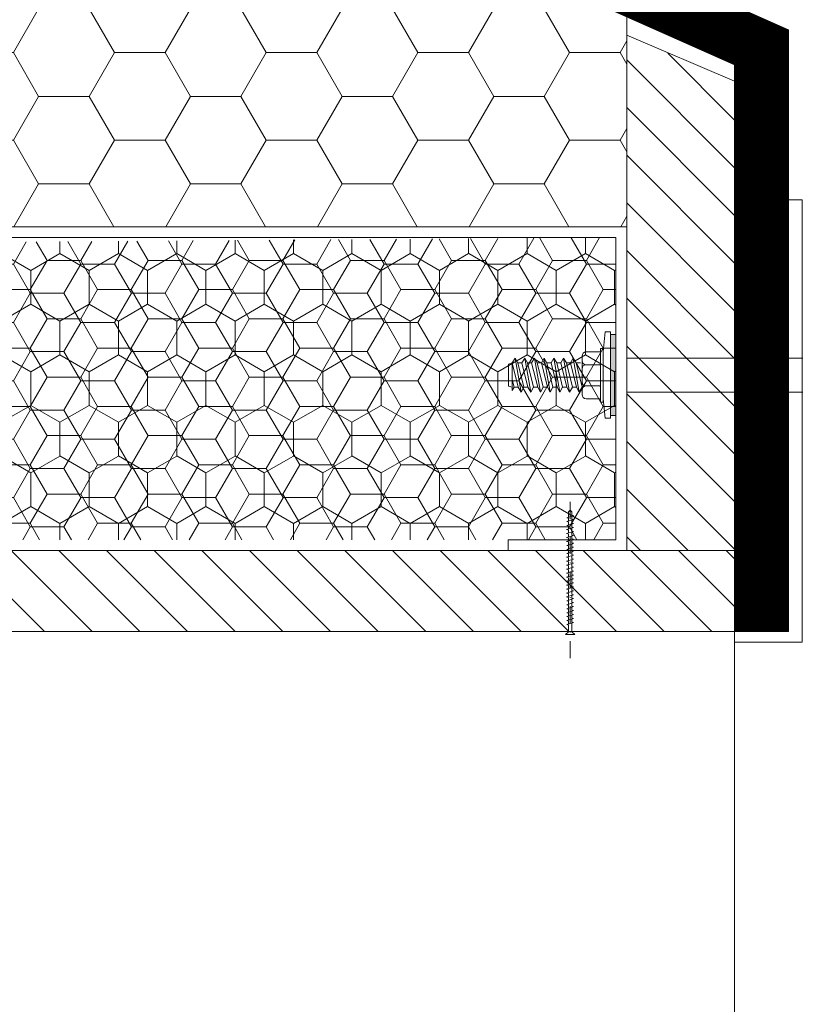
# Model space of a CAD drawing. Header units: millimetres. Extents: x -916886 to 3713765, y -2985421 to 1675785.
# Tile 97 of 656: x -31493 to -31349, y 93723 to 93906. Entities that reach past the tile are written whole.
import ezdxf

# ---------------------------------------------------------------- set-up
doc = ezdxf.new("R2010")
doc.units = ezdxf.units.MM
doc.linetypes.add('CARKOVANA', pattern=[5, 3, -2])
doc.linetypes.add('DASHDOT', pattern=[25.4, 12.7, -6.35, 0, -6.35])
doc.layers.add('_____detaily', color=1, linetype='Continuous')
for name, color, linetype, lineweight in [('A99_N_kce-pohl', 1, 'Continuous', 9), ('A99_N_kce-rez-sil', 6, 'Continuous', 18), ('A99_N_kce-rez-ten', 1, 'Continuous', 9), ('A99_N_kce-rez-ten @ 200 VP1', 1, 'Continuous', 9), ('A99_N_kce-rez-ten @ 200 VP10', 1, 'Continuous', 9), ('A99_N_kce-rez-ten @ 200 VP11', 1, 'Continuous', 9), ('A99_N_kce-rez-ten @ 200 VP12', 1, 'Continuous', 9), ('A99_N_kce-rez-ten @ 200 VP13', 1, 'Continuous', 9), ('A99_N_kce-rez-ten @ 200 VP14', 1, 'Continuous', 9), ('A99_N_kce-rez-ten @ 200 VP15', 1, 'Continuous', 9), ('A99_N_kce-rez-ten @ 200 VP16', 1, 'Continuous', 9), ('A99_N_kce-rez-ten @ 200 VP17', 1, 'Continuous', 9), ('A99_N_kce-rez-ten @ 200 VP18', 1, 'Continuous', 9), ('A99_N_kce-rez-ten @ 200 VP19', 1, 'Continuous', 9), ('A99_N_kce-rez-ten @ 200 VP2', 1, 'Continuous', 9), ('A99_N_kce-rez-ten @ 200 VP20', 1, 'Continuous', 9), ('A99_N_kce-rez-ten @ 200 VP21', 1, 'Continuous', 9), ('A99_N_kce-rez-ten @ 200 VP22', 1, 'Continuous', 9), ('A99_N_kce-rez-ten @ 200 VP23', 1, 'Continuous', 9), ('A99_N_kce-rez-ten @ 200 VP24', 1, 'Continuous', 9), ('A99_N_kce-rez-ten @ 200 VP25', 1, 'Continuous', 9), ('A99_N_kce-rez-ten @ 200 VP26', 1, 'Continuous', 9), ('A99_N_kce-rez-ten @ 200 VP27', 1, 'Continuous', 9), ('A99_N_kce-rez-ten @ 200 VP28', 1, 'Continuous', 9), ('A99_N_kce-rez-ten @ 200 VP3', 1, 'Continuous', 9), ('A99_N_kce-rez-ten @ 200 VP31', 1, 'Continuous', 9), ('A99_N_kce-rez-ten @ 200 VP32', 1, 'Continuous', 9), ('A99_N_kce-rez-ten @ 200 VP33', 1, 'Continuous', 9), ('A99_N_kce-rez-ten @ 200 VP34', 1, 'Continuous', 9), ('A99_N_kce-rez-ten @ 200 VP35', 1, 'Continuous', 9), ('A99_N_kce-rez-ten @ 200 VP36', 1, 'Continuous', 9), ('A99_N_kce-rez-ten @ 200 VP37', 1, 'Continuous', 9), ('A99_N_kce-rez-ten @ 200 VP38', 1, 'Continuous', 9), ('A99_N_kce-rez-ten @ 200 VP39', 1, 'Continuous', 9), ('A99_N_kce-rez-ten @ 200 VP4', 1, 'Continuous', 9), ('A99_N_kce-rez-ten @ 200 VP40', 1, 'Continuous', 9), ('A99_N_kce-rez-ten @ 200 VP41', 1, 'Continuous', 9), ('A99_N_kce-rez-ten @ 200 VP42', 1, 'Continuous', 9), ('A99_N_kce-rez-ten @ 200 VP43', 1, 'Continuous', 9), ('A99_N_kce-rez-ten @ 200 VP44', 1, 'Continuous', 9), ('A99_N_kce-rez-ten @ 200 VP45', 1, 'Continuous', 9), ('A99_N_kce-rez-ten @ 200 VP47', 1, 'Continuous', 9), ('A99_N_kce-rez-ten @ 200 VP48', 1, 'Continuous', 9), ('A99_N_kce-rez-ten @ 200 VP49', 1, 'Continuous', 9), ('A99_N_kce-rez-ten @ 200 VP50', 1, 'Continuous', 9), ('A99_N_kce-rez-ten @ 200 VP6', 1, 'Continuous', 9), ('A99_N_kce-rez-ten @ 200 VP7', 1, 'Continuous', 9), ('A99_N_kce-rez-ten @ 200 VP8', 1, 'Continuous', 9), ('A99_N_kce-rez-ten @ 200 VP9', 1, 'Continuous', 9), ('A99_N_kce-rez-ten @ 200 VPModel', 1, 'Continuous', 9), ('A99_N_sraf', 252, 'Continuous', 0)]:
    doc.layers.add(name, color=color, linetype=linetype, lineweight=lineweight)
pattern_1 = [(270, (173200, 1144337.5), (5.41265875, -9.375), [6.25, -12.5]), (30, (173200, 1144337.5), (5.412658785, 9.37499998), [6.25, -12.5]), (330, (173200, 1144337.5), (10.825317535, -2e-08), [-12.5, 6.25])]
pattern_2 = [(180, (1144337.5, -173200), (-9.375, -5.41265875), [6.25, -12.5]), (300, (1144337.5, -173200), (9.37499998, -5.412658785), [6.25, -12.5]), (240, (1144337.5, -173200), (-2e-08, -10.825317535), [-12.5, 6.25])]
pattern_3 = [(1e-14, (-1144337.5, 173200), (9.375, 5.41265875), [6.25, -12.5]), (120, (-1144337.5, 173200), (-9.37499998, 5.412658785), [6.25, -12.5]), (60, (-1144337.5, 173200), (2e-08, 10.825317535), [-12.5, 6.25])]

# ---------------------------------------------------------------- blocks, each defined once
blk = doc.blocks.new('Befestiger_gross')
at = {"layer": '_____detaily', "linetype": 'Continuous', "lineweight": -2}
for p, q in [((0.53, 0.5), (0, 0)), ((0.53, 0.5), (0, 0)), ((0.53, -0.51), (0, 0)), ((0.53, -0.51), (0, 0)), ((2.14, 0.5), (0.53, 0.5)), ((2.14, 0.5), (0.53, 0.5)), ((0.57, 0.5), (0.56, 0.5)), ((0.56, 0.5), (0.56, 0.5)), ((0.57, 0.5), (0.56, 0.5)), ((0.56, 0.5), (0.56, 0.5)), ((1.67, -1.02), (2.31, 1.02)), ((2.31, 1.01), (2.14, 0.5)), ((2.31, 1.01), (2.46, 0.5)), ((2.31, 1.01), (2.46, 0.5)), ((3.33, 0.5), (2.46, 0.5)), ((3.33, 0.5), (2.46, 0.5)), ((2.86, -1.02), (3.49, 1.02)), ((3.49, 1.01), (3.33, 0.5)), ((3.49, 1.01), (3.65, 0.5)), ((3.49, 1.01), (3.65, 0.5)), ((4.52, 0.5), (3.65, 0.5)), ((4.52, 0.5), (3.65, 0.5)), ((4.04, -1.02), (4.68, 1.02)), ((4.52, 0.5), (4.68, 1.01)), ((4.68, 1.01), (4.83, 0.51)), ((4.68, 1.01), (4.83, 0.51)), ((5.69, 0.51), (4.83, 0.51)), ((5.69, 0.51), (4.83, 0.51)), ((5.22, -0.99), (5.86, 1.05)), ((5.69, 0.51), (5.86, 1.04)), ((5.86, 1.04), (6.02, 0.52)), ((5.86, 1.04), (6.02, 0.52)), ((6.88, 0.52), (6.02, 0.52)), ((6.02, 0.52), (6.02, 0.52)), ((6.88, 0.52), (6.02, 0.52)), ((6.02, 0.52), (6.02, 0.52)), ((6.41, -0.99), (7.05, 1.05)), ((6.88, 0.52), (7.05, 1.04)), ((7.05, 1.04), (7.2, 0.52)), ((7.05, 1.04), (7.2, 0.52)), ((8.07, 0.52), (7.2, 0.52)), ((8.07, 0.52), (7.2, 0.52)), ((7.59, -0.99), (8.23, 1.05)), ((8.07, 0.52), (8.23, 1.04)), ((8.23, 1.04), (8.39, 0.52)), ((8.23, 1.04), (8.39, 0.52)), ((9.26, 0.52), (8.39, 0.52)), ((9.26, 0.52), (8.39, 0.52)), ((8.78, -0.99), (9.42, 1.05)), ((9.26, 0.52), (9.42, 1.04)), ((9.42, 1.04), (9.58, 0.52)), ((9.42, 1.04), (9.58, 0.52)), ((10.46, 0.52), (9.58, 0.52)), ((10.46, 0.52), (9.58, 0.52)), ((9.98, -1.02), (10.62, 1.02)), ((10.62, 1.01), (10.46, 0.52)), ((10.62, 1.01), (10.77, 0.5)), ((10.62, 1.01), (10.77, 0.5)), ((11.64, 0.5), (10.77, 0.5)), ((11.64, 0.5), (10.77, 0.5)), ((11.16, -1.02), (11.8, 1.02)), ((11.8, 1.01), (11.64, 0.5)), ((11.8, 1.01), (11.96, 0.5)), ((11.8, 1.01), (11.96, 0.5)), ((12.83, 0.5), (11.96, 0.5)), ((12.83, 0.5), (11.96, 0.5)), ((12.35, -1.02), (12.99, 1.02)), ((12.99, 1.01), (12.83, 0.5)), ((12.99, 1.01), (13.14, 0.51)), ((12.99, 1.01), (13.14, 0.51)), ((14, 0.51), (13.14, 0.51)), ((14, 0.51), (13.14, 0.51)), ((13.53, -0.99), (14.17, 1.05)), ((14.17, 1.04), (14, 0.51)), ((14.17, 1.04), (14.32, 0.52)), ((14.17, 1.04), (14.32, 0.52)), ((15.19, 0.52), (14.32, 0.52)), ((14.32, 0.52), (14.32, 0.52)), ((15.19, 0.52), (14.32, 0.52)), ((14.32, 0.52), (14.32, 0.52)), ((14.72, -0.99), (15.36, 1.05)), ((15.36, 1.04), (15.19, 0.52)), ((15.36, 1.04), (15.51, 0.52)), ((15.36, 1.04), (15.51, 0.52)), ((16.38, 0.52), (15.51, 0.52)), ((16.38, 0.52), (15.51, 0.52)), ((15.9, -0.99), (16.54, 1.05)), ((16.54, 1.04), (16.38, 0.52)), ((16.54, 1.04), (16.7, 0.52)), ((16.54, 1.04), (16.7, 0.52)), ((17.57, 0.52), (16.7, 0.52)), ((17.57, 0.52), (16.7, 0.52)), ((17.09, -0.99), (17.73, 1.05)), ((17.73, 1.04), (17.57, 0.52)), ((17.73, 1.04), (17.89, 0.52)), ((17.73, 1.04), (17.89, 0.52)), ((18.75, 0.52), (17.89, 0.52)), ((18.75, 0.52), (17.89, 0.52)), ((18.28, -0.99), (18.92, 1.05)), ((18.92, 1.04), (18.75, 0.52)), ((18.92, 1.04), (19.07, 0.54)), ((18.92, 1.04), (19.07, 0.54)), ((19.95, 0.54), (19.07, 0.54)), ((19.95, 0.54), (19.07, 0.54)), ((19.47, -0.98), (20.11, 1.06)), ((20.11, 1.05), (19.95, 0.54)), ((20.11, 1.05), (20.27, 0.54)), ((20.11, 1.05), (20.27, 0.54)), ((21.14, 0.54), (20.27, 0.54)), ((20.27, 0.54), (20.27, 0.54)), ((21.14, 0.54), (20.27, 0.54)), ((20.27, 0.54), (20.27, 0.54)), ((20.66, -0.98), (21.3, 1.06)), ((21.3, 1.05), (21.14, 0.54)), ((21.3, 1.05), (21.46, 0.54)), ((21.3, 1.05), (21.46, 0.54)), ((22.32, 0.54), (21.46, 0.54)), ((22.32, 0.54), (21.46, 0.54)), ((21.85, -0.98), (22.49, 1.06)), ((22.49, 1.05), (22.32, 0.54)), ((22.49, 1.05), (22.64, 0.54)), ((22.49, 1.05), (22.64, 0.54)), ((23.51, 0.54), (22.64, 0.54)), ((23.51, 0.54), (22.64, 0.54)), ((23.04, -0.98), (23.67, 1.06)), ((23.67, 1.05), (23.51, 0.54)), ((23.67, 1.05), (23.83, 0.54)), ((23.67, 1.05), (23.83, 0.54)), ((24.7, 0.54), (23.83, 0.54)), ((24.7, 0.54), (23.83, 0.54)), ((24.22, -0.98), (24.86, 1.06)), ((24.86, 1.05), (24.7, 0.54)), ((24.86, 1.05), (25.02, 0.54)), ((24.86, 1.05), (25.02, 0.54)), ((25.88, 0.54), (25.02, 0.54)), ((25.88, 0.54), (25.02, 0.54)), ((25.41, -0.99), (26.05, 1.06)), ((26.05, 1.05), (25.88, 0.54)), ((26.05, 1.05), (26.2, 0.54)), ((26.05, 1.05), (26.2, 0.54)), ((27.04, 0.54), (26.2, 0.54)), ((27.04, 0.54), (26.2, 0.54)), ((26.55, -1.02), (27.19, 1.03)), ((27.19, 1.02), (27.04, 0.54)), ((27.19, 1.02), (27.34, 0.5)), ((27.19, 1.02), (27.34, 0.5)), ((28.21, 0.5), (27.34, 0.5)), ((28.21, 0.5), (27.34, 0.5)), ((27.74, -1.02), (28.38, 1.03)), ((28.38, 1.02), (28.21, 0.5)), ((28.38, 1.02), (28.53, 0.5)), ((28.38, 1.02), (28.53, 0.5)), ((29.4, 0.5), (28.53, 0.5)), ((28.53, 0.5), (28.53, 0.5)), ((29.4, 0.5), (28.53, 0.5)), ((28.53, 0.5), (28.53, 0.5)), ((28.92, -1.02), (29.56, 1.03)), ((29.56, 1.02), (29.4, 0.5)), ((29.56, 1.02), (29.72, 0.5)), ((29.56, 1.02), (29.72, 0.5)), ((30.59, 0.5), (29.72, 0.5)), ((30.59, 0.5), (29.72, 0.5)), ((30.11, -1.02), (30.75, 1.03)), ((30.75, 1.02), (30.59, 0.5)), ((30.75, 1.02), (30.91, 0.5)), ((30.75, 1.02), (30.91, 0.5)), ((31.77, 0.5), (30.91, 0.5)), ((31.77, 0.5), (30.91, 0.5)), ((31.3, -1.02), (31.94, 1.03)), ((31.94, 1.02), (31.77, 0.5)), ((31.94, 1.02), (32.09, 0.5)), ((31.94, 1.02), (32.09, 0.5)), ((32.96, 0.5), (32.09, 0.5)), ((32.96, 0.5), (32.09, 0.5)), ((32.49, -1.02), (33.12, 1.03)), ((33.12, 1.02), (32.96, 0.5)), ((33.12, 1.02), (33.28, 0.5)), ((33.12, 1.02), (33.28, 0.5)), ((34.15, 0.5), (33.28, 0.5)), ((34.15, 0.5), (33.28, 0.5)), ((33.67, -1.02), (34.31, 1.03)), ((34.31, 1.02), (34.15, 0.5)), ((34.31, 1.02), (34.47, 0.5)), ((34.31, 1.02), (34.47, 0.5)), ((36.49, 0.5), (34.47, 0.5)), ((36.49, 0.5), (34.47, 0.5)), ((36.49, 0.5), (37.27, 1.44)), ((36.49, 0.5), (37.27, 1.44)), ((37.27, -1.44), (37.27, 1.44)), ((37.27, -1.44), (37.27, 1.44)), ((1.51, -0.51), (0.53, -0.51)), ((1.51, -0.51), (0.53, -0.51)), ((1.51, -0.51), (1.67, -1.02)), ((1.51, -0.51), (1.67, -1.02)), ((1.67, -1.02), (1.83, -0.51)), ((2.7, -0.51), (1.83, -0.51)), ((2.7, -0.51), (1.83, -0.51)), ((2.7, -0.51), (2.85, -1.02)), ((2.7, -0.51), (2.85, -1.02)), ((2.85, -1.02), (3.01, -0.51)), ((3.89, -0.51), (3.01, -0.51)), ((3.89, -0.51), (3.01, -0.51)), ((3.89, -0.51), (4.04, -1.02)), ((3.89, -0.51), (4.04, -1.02)), ((4.21, -0.49), (4.04, -1.02)), ((5.06, -0.49), (4.21, -0.49)), ((5.06, -0.49), (4.21, -0.49)), ((5.06, -0.49), (5.22, -0.99)), ((5.06, -0.49), (5.22, -0.99)), ((5.38, -0.49), (5.22, -0.99)), ((6.25, -0.49), (5.38, -0.49)), ((6.25, -0.49), (5.38, -0.49)), ((6.25, -0.49), (6.4, -0.99)), ((6.25, -0.49), (6.4, -0.99)), ((6.57, -0.49), (6.4, -0.99)), ((7.44, -0.49), (6.57, -0.49)), ((7.44, -0.49), (6.57, -0.49)), ((7.44, -0.49), (7.59, -0.99)), ((7.44, -0.49), (7.59, -0.99)), ((7.75, -0.49), (7.59, -0.99)), ((8.63, -0.49), (7.75, -0.49)), ((8.63, -0.49), (7.75, -0.49)), ((8.63, -0.49), (8.78, -0.99)), ((8.63, -0.49), (8.78, -0.99)), ((8.94, -0.49), (8.78, -0.99)), ((9.81, -0.49), (8.94, -0.49)), ((9.81, -0.49), (8.94, -0.49)), ((9.81, -0.49), (9.97, -1.02)), ((9.81, -0.49), (9.97, -1.02)), ((10.14, -0.51), (9.97, -1.02)), ((11.01, -0.51), (10.14, -0.51)), ((11.01, -0.51), (10.14, -0.51)), ((11.01, -0.51), (11.16, -1.02)), ((11.01, -0.51), (11.16, -1.02)), ((11.32, -0.51), (11.16, -1.02)), ((12.19, -0.51), (11.32, -0.51)), ((12.19, -0.51), (11.32, -0.51)), ((12.19, -0.51), (12.35, -1.02)), ((12.19, -0.51), (12.35, -1.02)), ((12.54, -0.49), (12.35, -1.02)), ((13.37, -0.49), (12.54, -0.49)), ((13.37, -0.49), (12.54, -0.49)), ((13.37, -0.49), (13.53, -0.99)), ((13.37, -0.49), (13.53, -0.99)), ((13.69, -0.49), (13.53, -0.99)), ((14.56, -0.49), (13.69, -0.49)), ((14.56, -0.49), (13.69, -0.49)), ((14.56, -0.49), (14.71, -0.99)), ((14.56, -0.49), (14.71, -0.99)), ((14.88, -0.49), (14.71, -0.99)), ((15.75, -0.49), (14.88, -0.49)), ((15.75, -0.49), (14.88, -0.49)), ((15.75, -0.49), (15.9, -0.99)), ((15.75, -0.49), (15.9, -0.99)), ((16.06, -0.49), (15.9, -0.99)), ((16.93, -0.49), (16.06, -0.49)), ((16.93, -0.49), (16.06, -0.49)), ((16.93, -0.49), (17.09, -0.99)), ((16.93, -0.49), (17.09, -0.99)), ((17.25, -0.49), (17.09, -0.99)), ((18.12, -0.49), (17.25, -0.49)), ((18.12, -0.49), (17.25, -0.49)), ((18.12, -0.49), (18.28, -0.99)), ((18.12, -0.49), (18.28, -0.99)), ((18.44, -0.47), (18.28, -0.99)), ((19.32, -0.47), (18.44, -0.47)), ((19.32, -0.47), (18.44, -0.47)), ((19.32, -0.47), (19.47, -0.98)), ((19.32, -0.47), (19.47, -0.98)), ((19.63, -0.47), (19.47, -0.98)), ((20.5, -0.47), (19.63, -0.47)), ((20.5, -0.47), (19.63, -0.47)), ((20.5, -0.47), (20.66, -0.98)), ((20.5, -0.47), (20.66, -0.98)), ((20.82, -0.47), (20.66, -0.98)), ((21.69, -0.47), (20.82, -0.47)), ((21.69, -0.47), (20.82, -0.47)), ((21.69, -0.47), (21.85, -0.98)), ((21.69, -0.47), (21.85, -0.98)), ((22.01, -0.47), (21.85, -0.98)), ((22.88, -0.47), (22.01, -0.47)), ((22.88, -0.47), (22.01, -0.47)), ((22.88, -0.47), (23.03, -0.98)), ((22.88, -0.47), (23.03, -0.98)), ((23.19, -0.47), (23.03, -0.98)), ((24.07, -0.47), (23.19, -0.47)), ((24.07, -0.47), (23.19, -0.47)), ((24.07, -0.47), (24.22, -0.98)), ((24.07, -0.47), (24.22, -0.98)), ((24.38, -0.47), (24.22, -0.98)), ((25.25, -0.47), (24.38, -0.47)), ((25.25, -0.47), (24.38, -0.47)), ((25.25, -0.47), (25.41, -0.98)), ((25.25, -0.47), (25.41, -0.98)), ((25.56, -0.51), (25.41, -0.98)), ((26.39, -0.51), (25.56, -0.51)), ((26.39, -0.51), (25.56, -0.51)), ((26.39, -0.51), (26.55, -1.01)), ((26.39, -0.51), (26.55, -1.01)), ((26.71, -0.51), (26.55, -1.01)), ((27.58, -0.51), (26.71, -0.51)), ((27.58, -0.51), (26.71, -0.51)), ((27.58, -0.51), (27.73, -1.01)), ((27.58, -0.51), (27.73, -1.01)), ((27.9, -0.51), (27.73, -1.01)), ((28.77, -0.51), (27.9, -0.51)), ((28.77, -0.51), (27.9, -0.51)), ((28.77, -0.51), (28.92, -1.01)), ((28.77, -0.51), (28.92, -1.01)), ((29.08, -0.51), (28.92, -1.01)), ((29.95, -0.51), (29.08, -0.51)), ((29.95, -0.51), (29.08, -0.51)), ((29.95, -0.51), (30.11, -1.02)), ((29.95, -0.51), (30.11, -1.02)), ((30.27, -0.51), (30.11, -1.02)), ((31.14, -0.51), (30.27, -0.51)), ((31.14, -0.51), (30.27, -0.51)), ((31.14, -0.51), (31.3, -1.02)), ((31.14, -0.51), (31.3, -1.02)), ((31.46, -0.51), (31.3, -1.02)), ((32.33, -0.51), (31.46, -0.51)), ((32.33, -0.51), (31.46, -0.51)), ((32.33, -0.51), (32.49, -1.02)), ((32.33, -0.51), (32.49, -1.02)), ((32.64, -0.51), (32.49, -1.02)), ((33.52, -0.51), (32.64, -0.51)), ((33.52, -0.51), (32.64, -0.51)), ((33.52, -0.51), (33.67, -1.02)), ((33.52, -0.51), (33.67, -1.02)), ((33.83, -0.5), (33.67, -1.02)), ((36.51, -0.5), (33.83, -0.5)), ((36.51, -0.5), (33.83, -0.5)), ((36.51, -0.5), (37.27, -1.44)), ((36.51, -0.5), (37.27, -1.44))]:
    blk.add_line(p, q, dxfattribs=at)
blk = doc.blocks.new('*U2599')
at = {"layer": 'A99_N_kce-rez-ten @ 200 VP1', "linetype": 'Continuous', "lineweight": 0}
h = blk.add_hatch(dxfattribs=at)
h.set_pattern_fill('HONEY', color=1, scale=0.25, angle=180, style=2)
h.set_pattern_definition(pattern_1)
h.paths.add_polyline_path([(-31382, 93865.5), (-31518, 93864.5), (-31518, 93809.5), (-31382, 93809.5)])
at = {"layer": 'A99_N_kce-rez-ten @ 200 VP10', "linetype": 'Continuous', "lineweight": 0}
h = blk.add_hatch(dxfattribs=at)
h.set_pattern_fill('HONEY', color=1, scale=0.25, angle=180, style=2)
h.set_pattern_definition(pattern_1)
h.paths.add_polyline_path([(-31382, 93865.5), (-31518, 93864.5), (-31518, 93809.5), (-31382, 93809.5)])
at = {"layer": 'A99_N_kce-rez-ten @ 200 VP11', "linetype": 'Continuous', "lineweight": 0}
h = blk.add_hatch(dxfattribs=at)
h.set_pattern_fill('HONEY', color=1, scale=0.25, angle=180, style=2)
h.set_pattern_definition(pattern_2)
h.paths.add_polyline_path([(-31382, 93865.5), (-31518, 93864.5), (-31518, 93809.5), (-31382, 93809.5)])
at = {"layer": 'A99_N_kce-rez-ten @ 200 VP12', "linetype": 'Continuous', "lineweight": 0}
h = blk.add_hatch(dxfattribs=at)
h.set_pattern_fill('HONEY', color=1, scale=0.25, angle=180, style=2)
h.set_pattern_definition(pattern_1)
h.paths.add_polyline_path([(-31382, 93865.5), (-31518, 93864.5), (-31518, 93809.5), (-31382, 93809.5)])
at = {"layer": 'A99_N_kce-rez-ten @ 200 VP13', "linetype": 'Continuous', "lineweight": 0}
h = blk.add_hatch(dxfattribs=at)
h.set_pattern_fill('HONEY', color=1, scale=0.25, angle=180, style=2)
h.set_pattern_definition(pattern_1)
h.paths.add_polyline_path([(-31382, 93865.5), (-31518, 93864.5), (-31518, 93809.5), (-31382, 93809.5)])
at = {"layer": 'A99_N_kce-rez-ten @ 200 VP14', "linetype": 'Continuous', "lineweight": 0}
h = blk.add_hatch(dxfattribs=at)
h.set_pattern_fill('HONEY', color=1, scale=0.25, angle=180, style=2)
h.set_pattern_definition(pattern_2)
h.paths.add_polyline_path([(-31382, 93865.5), (-31518, 93864.5), (-31518, 93809.5), (-31382, 93809.5)])
at = {"layer": 'A99_N_kce-rez-ten @ 200 VP15', "linetype": 'Continuous', "lineweight": 0}
h = blk.add_hatch(dxfattribs=at)
h.set_pattern_fill('HONEY', color=1, scale=0.25, angle=180, style=2)
h.set_pattern_definition(pattern_1)
h.paths.add_polyline_path([(-31382, 93865.5), (-31518, 93864.5), (-31518, 93809.5), (-31382, 93809.5)])
at = {"layer": 'A99_N_kce-rez-ten @ 200 VP16', "linetype": 'Continuous', "lineweight": 0}
h = blk.add_hatch(dxfattribs=at)
h.set_pattern_fill('HONEY', color=1, scale=0.25, angle=180, style=2)
h.set_pattern_definition(pattern_3)
h.paths.add_polyline_path([(-31382, 93865.5), (-31518, 93864.5), (-31518, 93809.5), (-31382, 93809.5)])
at = {"layer": 'A99_N_kce-rez-ten @ 200 VP17', "linetype": 'Continuous', "lineweight": 0}
h = blk.add_hatch(dxfattribs=at)
h.set_pattern_fill('HONEY', color=1, scale=0.25, angle=180, style=2)
h.set_pattern_definition(pattern_2)
h.paths.add_polyline_path([(-31382, 93865.5), (-31518, 93864.5), (-31518, 93809.5), (-31382, 93809.5)])
at = {"layer": 'A99_N_kce-rez-ten @ 200 VP18', "linetype": 'Continuous', "lineweight": 0}
h = blk.add_hatch(dxfattribs=at)
h.set_pattern_fill('HONEY', color=1, scale=0.25, angle=180, style=2)
h.set_pattern_definition(pattern_1)
h.paths.add_polyline_path([(-31382, 93865.5), (-31518, 93864.5), (-31518, 93809.5), (-31382, 93809.5)])
at = {"layer": 'A99_N_kce-rez-ten @ 200 VP19', "linetype": 'Continuous', "lineweight": 0}
h = blk.add_hatch(dxfattribs=at)
h.set_pattern_fill('HONEY', color=1, scale=0.25, angle=180, style=2)
h.set_pattern_definition(pattern_1)
h.paths.add_polyline_path([(-31382, 93865.5), (-31518, 93864.5), (-31518, 93809.5), (-31382, 93809.5)])
at = {"layer": 'A99_N_kce-rez-ten @ 200 VP2', "linetype": 'Continuous', "lineweight": 0}
h = blk.add_hatch(dxfattribs=at)
h.set_pattern_fill('HONEY', color=1, scale=0.25, angle=180, style=2)
h.set_pattern_definition(pattern_1)
h.paths.add_polyline_path([(-31382, 93865.5), (-31518, 93864.5), (-31518, 93809.5), (-31382, 93809.5)])
at = {"layer": 'A99_N_kce-rez-ten @ 200 VP20', "linetype": 'Continuous', "lineweight": 0}
h = blk.add_hatch(dxfattribs=at)
h.set_pattern_fill('HONEY', color=1, scale=0.25, angle=180, style=2)
h.set_pattern_definition(pattern_3)
h.paths.add_polyline_path([(-31382, 93865.5), (-31518, 93864.5), (-31518, 93809.5), (-31382, 93809.5)])
at = {"layer": 'A99_N_kce-rez-ten @ 200 VP21', "linetype": 'Continuous', "lineweight": 0}
h = blk.add_hatch(dxfattribs=at)
h.set_pattern_fill('HONEY', color=1, scale=0.25, angle=180, style=2)
h.set_pattern_definition(pattern_2)
h.paths.add_polyline_path([(-31382, 93865.5), (-31518, 93864.5), (-31518, 93809.5), (-31382, 93809.5)])
at = {"layer": 'A99_N_kce-rez-ten @ 200 VP22', "linetype": 'Continuous', "lineweight": 0}
h = blk.add_hatch(dxfattribs=at)
h.set_pattern_fill('HONEY', color=1, scale=0.25, angle=180, style=2)
h.set_pattern_definition(pattern_1)
h.paths.add_polyline_path([(-31382, 93865.5), (-31518, 93864.5), (-31518, 93809.5), (-31382, 93809.5)])
at = {"layer": 'A99_N_kce-rez-ten @ 200 VP23', "linetype": 'Continuous', "lineweight": 0}
h = blk.add_hatch(dxfattribs=at)
h.set_pattern_fill('HONEY', color=1, scale=0.25, angle=180, style=2)
h.set_pattern_definition(pattern_1)
h.paths.add_polyline_path([(-31382, 93865.5), (-31518, 93864.5), (-31518, 93809.5), (-31382, 93809.5)])
at = {"layer": 'A99_N_kce-rez-ten @ 200 VP24', "linetype": 'Continuous', "lineweight": 0}
h = blk.add_hatch(dxfattribs=at)
h.set_pattern_fill('HONEY', color=1, scale=0.25, angle=180, style=2)
h.set_pattern_definition(pattern_1)
h.paths.add_polyline_path([(-31382, 93865.5), (-31518, 93864.5), (-31518, 93809.5), (-31382, 93809.5)])
at = {"layer": 'A99_N_kce-rez-ten @ 200 VP25', "linetype": 'Continuous', "lineweight": 0}
h = blk.add_hatch(dxfattribs=at)
h.set_pattern_fill('HONEY', color=1, scale=0.25, angle=180, style=2)
h.set_pattern_definition(pattern_3)
h.paths.add_polyline_path([(-31382, 93865.5), (-31518, 93864.5), (-31518, 93809.5), (-31382, 93809.5)])
at = {"layer": 'A99_N_kce-rez-ten @ 200 VP26', "linetype": 'Continuous', "lineweight": 0}
h = blk.add_hatch(dxfattribs=at)
h.set_pattern_fill('HONEY', color=1, scale=0.25, angle=180, style=2)
h.set_pattern_definition(pattern_1)
h.paths.add_polyline_path([(-31382, 93865.5), (-31518, 93864.5), (-31518, 93809.5), (-31382, 93809.5)])
at = {"layer": 'A99_N_kce-rez-ten @ 200 VP27', "linetype": 'Continuous', "lineweight": 0}
h = blk.add_hatch(dxfattribs=at)
h.set_pattern_fill('HONEY', color=1, scale=0.25, angle=180, style=2)
h.set_pattern_definition(pattern_1)
h.paths.add_polyline_path([(-31382, 93865.5), (-31518, 93864.5), (-31518, 93809.5), (-31382, 93809.5)])
at = {"layer": 'A99_N_kce-rez-ten @ 200 VP28', "linetype": 'Continuous', "lineweight": 0}
h = blk.add_hatch(dxfattribs=at)
h.set_pattern_fill('HONEY', color=1, scale=0.25, angle=180, style=2)
h.set_pattern_definition(pattern_1)
h.paths.add_polyline_path([(-31382, 93865.5), (-31518, 93864.5), (-31518, 93809.5), (-31382, 93809.5)])
at = {"layer": 'A99_N_kce-rez-ten @ 200 VP3', "linetype": 'Continuous', "lineweight": 0}
h = blk.add_hatch(dxfattribs=at)
h.set_pattern_fill('HONEY', color=1, scale=0.25, angle=180, style=2)
h.set_pattern_definition(pattern_1)
h.paths.add_polyline_path([(-31382, 93865.5), (-31518, 93864.5), (-31518, 93809.5), (-31382, 93809.5)])
at = {"layer": 'A99_N_kce-rez-ten @ 200 VP31', "linetype": 'Continuous', "lineweight": 0}
h = blk.add_hatch(dxfattribs=at)
h.set_pattern_fill('HONEY', color=1, scale=0.25, angle=180, style=2)
h.set_pattern_definition(pattern_1)
h.paths.add_polyline_path([(-31382, 93865.5), (-31518, 93864.5), (-31518, 93809.5), (-31382, 93809.5)])
at = {"layer": 'A99_N_kce-rez-ten @ 200 VP32', "linetype": 'Continuous', "lineweight": 0}
h = blk.add_hatch(dxfattribs=at)
h.set_pattern_fill('HONEY', color=1, scale=0.25, angle=180, style=2)
h.set_pattern_definition(pattern_1)
h.paths.add_polyline_path([(-31382, 93865.5), (-31518, 93864.5), (-31518, 93809.5), (-31382, 93809.5)])
at = {"layer": 'A99_N_kce-rez-ten @ 200 VP33', "linetype": 'Continuous', "lineweight": 0}
h = blk.add_hatch(dxfattribs=at)
h.set_pattern_fill('HONEY', color=1, scale=0.25, angle=180, style=2)
h.set_pattern_definition(pattern_1)
h.paths.add_polyline_path([(-31382, 93865.5), (-31518, 93864.5), (-31518, 93809.5), (-31382, 93809.5)])
at = {"layer": 'A99_N_kce-rez-ten @ 200 VP34', "linetype": 'Continuous', "lineweight": 0}
h = blk.add_hatch(dxfattribs=at)
h.set_pattern_fill('HONEY', color=1, scale=0.25, angle=180, style=2)
h.set_pattern_definition(pattern_1)
h.paths.add_polyline_path([(-31382, 93865.5), (-31518, 93864.5), (-31518, 93809.5), (-31382, 93809.5)])
at = {"layer": 'A99_N_kce-rez-ten @ 200 VP35', "linetype": 'Continuous', "lineweight": 0}
h = blk.add_hatch(dxfattribs=at)
h.set_pattern_fill('HONEY', color=1, scale=0.25, angle=180, style=2)
h.set_pattern_definition(pattern_1)
h.paths.add_polyline_path([(-31382, 93865.5), (-31518, 93864.5), (-31518, 93809.5), (-31382, 93809.5)])
at = {"layer": 'A99_N_kce-rez-ten @ 200 VP36', "linetype": 'Continuous', "lineweight": 0}
h = blk.add_hatch(dxfattribs=at)
h.set_pattern_fill('HONEY', color=1, scale=0.25, angle=180, style=2)
h.set_pattern_definition(pattern_1)
h.paths.add_polyline_path([(-31382, 93865.5), (-31518, 93864.5), (-31518, 93809.5), (-31382, 93809.5)])
at = {"layer": 'A99_N_kce-rez-ten @ 200 VP37', "linetype": 'Continuous', "lineweight": 0}
h = blk.add_hatch(dxfattribs=at)
h.set_pattern_fill('HONEY', color=1, scale=0.25, angle=180, style=2)
h.set_pattern_definition(pattern_1)
h.paths.add_polyline_path([(-31382, 93865.5), (-31518, 93864.5), (-31518, 93809.5), (-31382, 93809.5)])
at = {"layer": 'A99_N_kce-rez-ten @ 200 VP38', "linetype": 'Continuous', "lineweight": 0}
h = blk.add_hatch(dxfattribs=at)
h.set_pattern_fill('HONEY', color=1, scale=0.25, angle=180, style=2)
h.set_pattern_definition(pattern_1)
h.paths.add_polyline_path([(-31382, 93865.5), (-31518, 93864.5), (-31518, 93809.5), (-31382, 93809.5)])
at = {"layer": 'A99_N_kce-rez-ten @ 200 VP39', "linetype": 'Continuous', "lineweight": 0}
h = blk.add_hatch(dxfattribs=at)
h.set_pattern_fill('HONEY', color=1, scale=0.25, angle=180, style=2)
h.set_pattern_definition(pattern_1)
h.paths.add_polyline_path([(-31382, 93865.5), (-31518, 93864.5), (-31518, 93809.5), (-31382, 93809.5)])
at = {"layer": 'A99_N_kce-rez-ten @ 200 VP4', "linetype": 'Continuous', "lineweight": 0}
h = blk.add_hatch(dxfattribs=at)
h.set_pattern_fill('HONEY', color=1, scale=0.25, angle=180, style=2)
h.set_pattern_definition(pattern_1)
h.paths.add_polyline_path([(-31382, 93865.5), (-31518, 93864.5), (-31518, 93809.5), (-31382, 93809.5)])
at = {"layer": 'A99_N_kce-rez-ten @ 200 VP40', "linetype": 'Continuous', "lineweight": 0}
h = blk.add_hatch(dxfattribs=at)
h.set_pattern_fill('HONEY', color=1, scale=0.25, angle=180, style=2)
h.set_pattern_definition(pattern_1)
h.paths.add_polyline_path([(-31382, 93865.5), (-31518, 93864.5), (-31518, 93809.5), (-31382, 93809.5)])
at = {"layer": 'A99_N_kce-rez-ten @ 200 VP41', "linetype": 'Continuous', "lineweight": 0}
h = blk.add_hatch(dxfattribs=at)
h.set_pattern_fill('HONEY', color=1, scale=0.25, angle=180, style=2)
h.set_pattern_definition(pattern_1)
h.paths.add_polyline_path([(-31382, 93865.5), (-31518, 93864.5), (-31518, 93809.5), (-31382, 93809.5)])
at = {"layer": 'A99_N_kce-rez-ten @ 200 VP42', "linetype": 'Continuous', "lineweight": 0}
h = blk.add_hatch(dxfattribs=at)
h.set_pattern_fill('HONEY', color=1, scale=0.25, angle=180, style=2)
h.set_pattern_definition(pattern_1)
h.paths.add_polyline_path([(-31382, 93865.5), (-31518, 93864.5), (-31518, 93809.5), (-31382, 93809.5)])
at = {"layer": 'A99_N_kce-rez-ten @ 200 VP43', "linetype": 'Continuous', "lineweight": 0}
h = blk.add_hatch(dxfattribs=at)
h.set_pattern_fill('HONEY', color=1, scale=0.25, angle=180, style=2)
h.set_pattern_definition(pattern_1)
h.paths.add_polyline_path([(-31382, 93865.5), (-31518, 93864.5), (-31518, 93809.5), (-31382, 93809.5)])
at = {"layer": 'A99_N_kce-rez-ten @ 200 VP44', "linetype": 'Continuous', "lineweight": 0}
h = blk.add_hatch(dxfattribs=at)
h.set_pattern_fill('HONEY', color=1, scale=0.25, angle=180, style=2)
h.set_pattern_definition(pattern_1)
h.paths.add_polyline_path([(-31382, 93865.5), (-31518, 93864.5), (-31518, 93809.5), (-31382, 93809.5)])
at = {"layer": 'A99_N_kce-rez-ten @ 200 VP45', "linetype": 'Continuous', "lineweight": 0}
h = blk.add_hatch(dxfattribs=at)
h.set_pattern_fill('HONEY', color=1, scale=0.25, angle=180, style=2)
h.set_pattern_definition([(180, (1144337.5, -173200), (-9.375, -5.41265875), [6.25, -12.5]), (300, (1144337.5, -173200), (9.37499998, -5.412658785), [6.25, -12.5]), (240, (1144337.5, -173200), (-2e-08, -10.825317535), [-12.5, 6.25])])
h.paths.add_polyline_path([(-31382, 93865.5), (-31518, 93864.5), (-31518, 93809.5), (-31382, 93809.5)])
at = {"layer": 'A99_N_kce-rez-ten @ 200 VP47', "linetype": 'Continuous', "lineweight": 0}
h = blk.add_hatch(dxfattribs=at)
h.set_pattern_fill('HONEY', color=1, scale=0.25, angle=180, style=2)
h.set_pattern_definition(pattern_3)
h.paths.add_polyline_path([(-31382, 93865.5), (-31518, 93864.5), (-31518, 93809.5), (-31382, 93809.5)])
at = {"layer": 'A99_N_kce-rez-ten @ 200 VP48', "linetype": 'Continuous', "lineweight": 0}
h = blk.add_hatch(dxfattribs=at)
h.set_pattern_fill('HONEY', color=1, scale=0.25, angle=180, style=2)
h.set_pattern_definition(pattern_1)
h.paths.add_polyline_path([(-31382, 93865.5), (-31518, 93864.5), (-31518, 93809.5), (-31382, 93809.5)])
at = {"layer": 'A99_N_kce-rez-ten @ 200 VP49', "linetype": 'Continuous', "lineweight": 0}
h = blk.add_hatch(dxfattribs=at)
h.set_pattern_fill('HONEY', color=1, scale=0.25, angle=180, style=2)
h.set_pattern_definition(pattern_1)
h.paths.add_polyline_path([(-31382, 93865.5), (-31518, 93864.5), (-31518, 93809.5), (-31382, 93809.5)])
at = {"layer": 'A99_N_kce-rez-ten @ 200 VP50', "linetype": 'Continuous', "lineweight": 0}
h = blk.add_hatch(dxfattribs=at)
h.set_pattern_fill('HONEY', color=1, scale=0.25, angle=180, style=2)
h.set_pattern_definition(pattern_1)
h.paths.add_polyline_path([(-31382, 93865.5), (-31518, 93864.5), (-31518, 93809.5), (-31382, 93809.5)])
at = {"layer": 'A99_N_kce-rez-ten @ 200 VP6', "linetype": 'Continuous', "lineweight": 0}
h = blk.add_hatch(dxfattribs=at)
h.set_pattern_fill('HONEY', color=1, scale=0.25, angle=180, style=2)
h.set_pattern_definition(pattern_1)
h.paths.add_polyline_path([(-31382, 93865.5), (-31518, 93864.5), (-31518, 93809.5), (-31382, 93809.5)])
at = {"layer": 'A99_N_kce-rez-ten @ 200 VP7', "linetype": 'Continuous', "lineweight": 0}
h = blk.add_hatch(dxfattribs=at)
h.set_pattern_fill('HONEY', color=1, scale=0.25, angle=180, style=2)
h.set_pattern_definition(pattern_1)
h.paths.add_polyline_path([(-31382, 93865.5), (-31518, 93864.5), (-31518, 93809.5), (-31382, 93809.5)])
at = {"layer": 'A99_N_kce-rez-ten @ 200 VP8', "linetype": 'Continuous', "lineweight": 0}
h = blk.add_hatch(dxfattribs=at)
h.set_pattern_fill('HONEY', color=1, scale=0.25, angle=180, style=2)
h.set_pattern_definition(pattern_1)
h.paths.add_polyline_path([(-31382, 93865.5), (-31518, 93864.5), (-31518, 93809.5), (-31382, 93809.5)])
at = {"layer": 'A99_N_kce-rez-ten @ 200 VP9', "linetype": 'Continuous', "lineweight": 0}
h = blk.add_hatch(dxfattribs=at)
h.set_pattern_fill('HONEY', color=1, scale=0.25, angle=180, style=2)
h.set_pattern_definition(pattern_1)
h.paths.add_polyline_path([(-31382, 93865.5), (-31518, 93864.5), (-31518, 93809.5), (-31382, 93809.5)])
at = {"layer": 'A99_N_kce-rez-ten @ 200 VPModel', "linetype": 'Continuous', "lineweight": 0}
h = blk.add_hatch(dxfattribs=at)
h.set_pattern_fill('HONEY', color=1, scale=0.25, angle=180, style=2)
h.set_pattern_definition([(270, (173200, 1144337.5), (5.41265875, -9.375), [6.25, -12.5]), (30, (173200, 1144337.5), (5.412658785, 9.37499998), [6.25, -12.5]), (330, (173200, 1144337.5), (10.825317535, -2e-08), [-12.5, 6.25])])
h.paths.add_polyline_path([(-31382, 93865.5), (-31518, 93864.5), (-31518, 93809.5), (-31382, 93809.5)])

msp = doc.modelspace()

# ---------------------------------------------------------------- hatches: boundary and pattern name
at = {"layer": 'A99_N_kce-rez-ten', "lineweight": 0, "transparency": 33554562}
h = msp.add_hatch(dxfattribs=at)
h.set_pattern_fill('ANSI31', color=1, scale=50, angle=180)
h.set_pattern_definition([(315, (-35940, 128307.1666), (4.4194174, 4.4194174), [])])
h.paths.add_polyline_path([(-31380, 93902.5), (-31380, 93807.5), (-31360, 93807.5), (-31360, 93895)])
at = {"layer": 'A99_N_kce-rez-ten', "lineweight": 0}
msp.add_hatch(color=1, dxfattribs=at).paths.add_polyline_path([(-31383, 93832.5), (-31383, 93847.5), (-31382, 93847.5), (-31382, 93832.5)])
at = {"layer": 'A99_N_kce-rez-ten', "lineweight": 0, "transparency": 33554562}
h = msp.add_hatch(dxfattribs=at)
h.set_pattern_fill('ANSI31', color=1, scale=50, angle=180)
h.set_pattern_definition([(315, (-35940, 128234.6666), (4.4194174, 4.4194174), [])])
h.paths.add_polyline_path([(-31360, 93807.5), (-31520, 93807.5), (-31520, 93792.5), (-31360, 93792.5)])
at = {"layer": 'A99_N_sraf', "lineweight": 0, "transparency": 33554562}
h = msp.add_hatch(dxfattribs=at)
h.set_pattern_fill('HONEY', color=1, scale=75, angle=180)
h.set_pattern_definition([(180, (173200, 127350), (-14.0625, -8.11898812), [9.375, -18.75]), (300, (173200, 127350), (14.06249997, -8.11898818), [9.375, -18.75]), (240, (173200, 127350), (-3e-08, -16.2379763), [-18.75, 9.375])])
h.paths.add_polyline_path([(-31380, 93867.5), (-31379.99, 93906.41), (-31535.46, 93975.65), (-31546.94, 93896.5), (-31520, 93867.5)])

# ---------------------------------------------------------------- linework, layer by layer
at = {"layer": 'A99_N_kce-pohl', "linetype": 'Continuous', "lineweight": 0}
msp.add_lwpolyline([(-31535.46, 93975.65), (-31379.99, 93906.41), (-31380, 93867.5), (-31520, 93867.5), (-31546.94, 93896.5)], close=True, dxfattribs=at)
at = {"layer": 'A99_N_kce-pohl', "lineweight": 5}
msp.add_lwpolyline([(-31360, 93792.5), (-31360, 91050)], dxfattribs=at)
at = {"layer": 'A99_N_kce-pohl', "linetype": 'Continuous', "lineweight": 5}
msp.add_arc((-34607.5, 91050), 4355, 317.90451, 41.56924, dxfattribs=at)
at = {"layer": 'A99_N_kce-rez-sil', "color": 1, "linetype": 'Continuous', "lineweight": 5}
msp.add_arc((-34607.5, 91050), 4375, 317.90603, 42.09397, dxfattribs=at)
at = {"layer": 'A99_N_kce-rez-ten', "color": 1, "lineweight": 0}
for p, q in [((-31384, 93848), (-31384.36, 93844.29)), ((-31383, 93848), (-31384, 93848)), ((-31383, 93848), (-31384, 93848)), ((-31383, 93848), (-31383, 93832)), ((-31383, 93832.5), (-31383, 93847.5)), ((-31383, 93847.5), (-31382, 93847.5)), ((-31382, 93847.5), (-31383, 93847.5)), ((-31382, 93847.5), (-31382, 93832.5)), ((-31384.36, 93844.96), (-31384.86, 93844.96)), ((-31384.86, 93834.96), (-31384.86, 93844.96)), ((-31384.36, 93834.96), (-31384.36, 93844.96)), ((-31400.72, 93843.15), (-31401.24, 93842.25)), ((-31400.72, 93843.15), (-31399.6, 93836.85)), ((-31400.72, 93843.15), (-31400.2, 93842.25)), ((-31398.92, 93843.15), (-31399.44, 93842.25)), ((-31398.92, 93843.15), (-31397.8, 93836.85)), ((-31398.92, 93843.15), (-31398.4, 93842.25)), ((-31397.12, 93843.15), (-31397.64, 93842.25)), ((-31397.12, 93843.15), (-31396, 93836.85)), ((-31397.12, 93843.15), (-31396.6, 93842.25)), ((-31395.32, 93843.15), (-31395.84, 93842.25)), ((-31395.32, 93843.15), (-31394.2, 93836.85)), ((-31395.32, 93843.15), (-31394.8, 93842.25)), ((-31393.52, 93843.15), (-31394.04, 93842.25)), ((-31393.52, 93843.15), (-31392.4, 93836.85)), ((-31393.52, 93843.15), (-31393, 93842.25)), ((-31391.72, 93843.15), (-31392.24, 93842.25)), ((-31391.72, 93843.15), (-31390.6, 93836.85)), ((-31391.72, 93843.15), (-31391.2, 93842.25)), ((-31389.92, 93843.15), (-31390.44, 93842.25)), ((-31389.92, 93843.15), (-31388.8, 93836.85)), ((-31389.92, 93843.15), (-31389.4, 93842.25)), ((-31388.3, 93836.41), (-31388.3, 93843.5)), ((-31385.15, 93844.29), (-31387.51, 93844.29)), ((-31384.36, 93835.63), (-31384.36, 93844.29)), ((-31380, 93843.15), (-31341.72, 93843.15)), ((-31401.24, 93842.25), (-31401.93, 93842.06)), ((-31401.93, 93842.06), (-31401.93, 93837.94)), ((-31401.24, 93842.25), (-31400.12, 93837.75)), ((-31401.24, 93842.25), (-31401.24, 93837.14)), ((-31400.2, 93842.25), (-31399.09, 93837.75)), ((-31400.2, 93842.25), (-31399.41, 93842.25)), ((-31399.44, 93842.25), (-31398.32, 93837.75)), ((-31398.4, 93842.25), (-31397.29, 93837.75)), ((-31398.4, 93842.25), (-31397.61, 93842.25)), ((-31397.64, 93842.25), (-31396.52, 93837.75)), ((-31396.6, 93842.25), (-31395.49, 93837.75)), ((-31396.6, 93842.25), (-31395.81, 93842.25)), ((-31395.84, 93842.25), (-31394.72, 93837.75)), ((-31394.8, 93842.25), (-31393.69, 93837.75)), ((-31394.8, 93842.25), (-31394.01, 93842.25)), ((-31394.04, 93842.25), (-31392.92, 93837.75)), ((-31393, 93842.25), (-31391.89, 93837.75)), ((-31393, 93842.25), (-31392.21, 93842.25)), ((-31392.24, 93842.25), (-31391.12, 93837.75)), ((-31391.2, 93842.25), (-31390.09, 93837.75)), ((-31391.2, 93842.25), (-31390.41, 93842.25)), ((-31390.44, 93842.25), (-31389.32, 93837.75)), ((-31389.4, 93842.25), (-31388.29, 93837.75)), ((-31389.4, 93842.25), (-31388.61, 93842.25)), ((-31385.15, 93841.93), (-31387.51, 93841.93)), ((-31401.93, 93837.94), (-31401.24, 93837.75)), ((-31401.24, 93839.17), (-31400.89, 93837.75)), ((-31400.89, 93837.75), (-31401.24, 93837.14)), ((-31400.89, 93837.75), (-31400.12, 93837.75)), ((-31400.12, 93837.75), (-31399.6, 93836.85)), ((-31399.09, 93837.75), (-31399.6, 93836.85)), ((-31399.09, 93837.75), (-31398.32, 93837.75)), ((-31398.32, 93837.75), (-31397.8, 93836.85)), ((-31397.29, 93837.75), (-31397.8, 93836.85)), ((-31397.29, 93837.75), (-31396.52, 93837.75)), ((-31396.52, 93837.75), (-31396, 93836.85)), ((-31395.49, 93837.75), (-31396, 93836.85)), ((-31395.49, 93837.75), (-31394.72, 93837.75)), ((-31394.72, 93837.75), (-31394.2, 93836.85)), ((-31393.69, 93837.75), (-31394.2, 93836.85)), ((-31393.69, 93837.75), (-31392.92, 93837.75)), ((-31392.92, 93837.75), (-31392.4, 93836.85)), ((-31391.89, 93837.75), (-31392.4, 93836.85)), ((-31391.89, 93837.75), (-31391.12, 93837.75)), ((-31391.12, 93837.75), (-31390.6, 93836.85)), ((-31390.09, 93837.75), (-31390.6, 93836.85)), ((-31390.09, 93837.75), (-31389.32, 93837.75)), ((-31389.32, 93837.75), (-31388.8, 93836.85)), ((-31388.29, 93837.75), (-31388.8, 93836.85)), ((-31385.23, 93837.99), (-31387.51, 93837.99)), ((-31385.15, 93837.99), (-31387.51, 93837.99)), ((-31380, 93836.85), (-31341.72, 93836.85)), ((-31385.15, 93835.63), (-31387.51, 93835.63)), ((-31384.36, 93834.96), (-31384.86, 93834.96)), ((-31384.36, 93835.63), (-31384, 93832)), ((-31382, 93832.5), (-31383, 93832.5)), ((-31383, 93832), (-31384, 93832)), ((-31383, 93832), (-31384, 93832))]:
    msp.add_line(p, q, dxfattribs=at)
at = {"layer": 'A99_N_kce-rez-ten', "linetype": 'CARKOVANA', "lineweight": 0, "ltscale": 15, "const_width": 5}
for points in [[(-32497.5, 100050), (-32497.5, 99909.74, 0.400665), (-32480.81, 99892.26), (-32163.62, 99877.51, -0.386254), (-32142.19, 99856.16), (-31856.82, 94144.02), (-31755.11, 94010.05), (-31534.75, 93978.07), (-31357.5, 93899.12), (-31357.5, 93792.5)], [(-32492.5, 100050), (-32492.5, 99909.74, 0.400665), (-32480.58, 99897.26), (-32163.38, 99882.5, -0.386254), (-32137.19, 99856.4), (-31851.91, 94145.81), (-31752.36, 94014.7), (-31533.35, 93982.92), (-31352.5, 93902.37), (-31352.5, 93792.5)]]:
    msp.add_lwpolyline(points, format="xyb", dxfattribs=at)
at = {"layer": 'A99_N_kce-rez-ten', "linetype": 'Continuous', "lineweight": 0, "ltscale": 0.5}
for points in [[(-32500, 100050), (-32500, 99909.74, 0.400665), (-32480.93, 99889.76), (-32163.73, 99875.01, -0.386254), (-32144.69, 99856.03), (-31859.28, 94143.13), (-31756.48, 94007.72), (-31535.46, 93975.65), (-31360, 93897.5), (-31360, 93792.5)], [(-32495, 100050), (-32495, 99909.74, 0.400665), (-32480.7, 99894.76), (-32163.5, 99880.01, -0.386254), (-32139.69, 99856.28), (-31854.36, 94144.92), (-31753.73, 94012.37), (-31534.05, 93980.5), (-31355, 93900.75), (-31355, 93792.5)], [(-32490, 100050), (-32490, 99909.74, 0.400665), (-32480.46, 99899.75), (-32163.27, 99885, -0.386254), (-32134.7, 99856.53), (-31849.45, 94146.71), (-31750.99, 94017.03), (-31532.65, 93985.35), (-31350, 93903.99), (-31350, 93792.5)]]:
    msp.add_lwpolyline(points, format="xyb", dxfattribs=at)
at = {"layer": 'A99_N_kce-rez-ten', "color": 1, "linetype": 'Continuous', "lineweight": 0}
for points in [[(-31380, 93903), (-31380, 93807.5), (-31360, 93807.5), (-31360, 93894.5)], [(-31347.5, 93867.5), (-31347.5, 93872.5), (-31350, 93872.5), (-31350, 93792.5), (-31360, 93792.5), (-31360, 93790.5), (-31347.5, 93790.5), (-31347.5, 93867.5)], [(-31402, 93807.5), (-31380, 93807.5), (-31380, 93867.5), (-31520, 93867.5), (-31520, 93807.5), (-31498, 93807.5), (-31498, 93809.5), (-31518, 93809.5), (-31518, 93865.5), (-31382, 93865.5), (-31382, 93809.5), (-31402, 93809.5)], [(-31520, 93792.5), (-31360, 93792.5), (-31360, 93807.5), (-31520, 93807.5)]]:
    msp.add_lwpolyline(points, close=True, dxfattribs=at)
at = {"layer": 'A99_N_kce-rez-ten', "color": 1, "linetype": 'DASHDOT', "lineweight": 0, "ltscale": 0.25}
msp.add_lwpolyline([(-31390.5, 93816.5), (-31390.5, 93787)], dxfattribs=at)
at = {"layer": 'A99_N_kce-rez-ten', "color": 1, "lineweight": 0}
for centre, start, end in [((-31387.51, 93843.5), 89.9967, 179.9967), ((-31387.51, 93842.71), 179.9967, 269.9967), ((-31387.51, 93841.14), 89.9967, 179.9967), ((-31387.51, 93838.78), 179.9967, 269.9967), ((-31387.51, 93837.2), 89.9967, 179.9967), ((-31387.51, 93836.41), 179.9967, 269.9967)]:
    msp.add_arc(centre, 0.787, start, end, dxfattribs=at)
for centre, start_param, end_param in [((-31385.15, 93845.08), 0.936145, 1.313741), ((-31385.15, 93842.72), 0.936145, 1.313741), ((-31385.15, 93841.13), 3.700141, 4.077737), ((-31385.15, 93838.78), 0.936145, 1.313741), ((-31385.15, 93837.2), 3.700141, 4.077737), ((-31385.15, 93834.84), 3.700141, 4.077737)]:
    msp.add_ellipse(centre, major_axis=(-0.638, -0.47), ratio=1, start_param=start_param, end_param=end_param, dxfattribs=at)

# ---------------------------------------------------------------- block references
at = {"layer": 'A99_N_kce-rez-ten', "color": 4, "linetype": 'Continuous', "lineweight": 0}
msp.add_blockref('*U2599', (0, 0), dxfattribs=at)
at = {"layer": 'A99_N_kce-rez-ten', "color": 1, "linetype": 'Continuous', "lineweight": 0, "xscale": -0.61875, "yscale": 0.61875, "zscale": 0.61875, "rotation": 89.99999999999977}
msp.add_blockref('Befestiger_gross', (-31390.5, 93815), dxfattribs=at)

doc.saveas('drawing.dxf')
